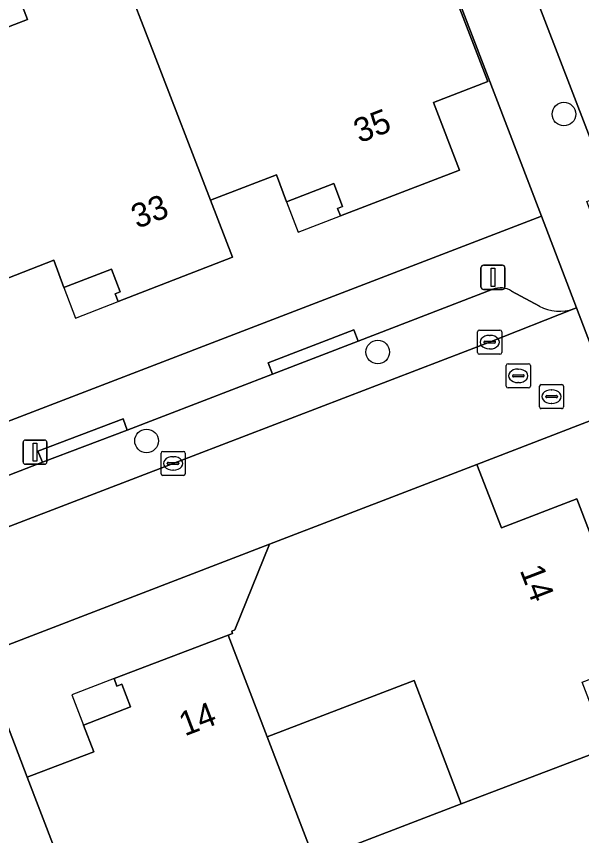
# Model space of a CAD drawing. Extents: x 159262 to 160143, y 383399 to 384319.
# Drawn here: x 159471.6 to 159495.03, y 383678.39 to 383712.34 of the extents above; entities that cross this region are included whole.
import ezdxf

# ---------------------------------------------------------------- set-up
doc = ezdxf.new("R2010")
doc.units = 0
for name, color, linetype in [('IMGEO_Boom', 7, 'Continuous'), ('IMGEO_Erf', 7, 'Continuous'), ('IMGEO_Kolk', 7, 'Continuous'), ('IMGEO_Lichtmast', 7, 'Continuous'), ('IMGEO_Pand', 7, 'Continuous'), ('IMGEO_Pand_nummerreeks', 7, 'Continuous'), ('IMGEO_Pand_overbouw', 7, 'Continuous'), ('IMGEO_Parkeervlak_open', 7, 'Continuous'), ('IMGEO_Rijbaan_lokaal_gesloten', 7, 'Continuous'), ('IMGEO_Rijbaan_lokaal_open', 7, 'Continuous'), ('IMGEO_Rioolput', 7, 'Continuous'), ('IMGEO_Voetpad_open', 7, 'Continuous')]:
    doc.layers.add(name, color=color, linetype=linetype)

msp = doc.modelspace()

# ---------------------------------------------------------------- linework, layer by layer
at = {"layer": 'IMGEO_Boom'}
for centre in [(159494.296, 383708.287), (159486.577, 383698.427), (159476.992, 383694.744)]:
    msp.add_circle(centre, 0.489, dxfattribs=at)
at = {"layer": 'IMGEO_Erf'}
for points in [[(159435.186, 383681.698), (159493.36, 383704.052), (159485.859, 383723.61)], [(159485.763, 383723.591), (159491.137, 383709.634), (159488.886, 383708.768), (159489.964, 383705.968), (159485.036, 383704.069), (159484.913, 383704.379), (159485.114, 383704.464), (159484.759, 383705.406), (159482.797, 383704.653), (159482.376, 383705.767), (159479.829, 383704.783), (159479.649, 383704.714), (159480.562, 383702.355), (159475.818, 383700.523), (159475.695, 383700.833), (159475.896, 383700.918), (159475.541, 383701.86), (159473.568, 383701.107), (159473.152, 383702.227), (159470.589, 383701.232)], [(159496.449, 383695.986), (159490.681, 383693.764), (159491.707, 383691.142), (159494.834, 383692.339), (159496.726, 383687.408)], [(159465.512, 383678.331), (159465.105, 383679.423), (159467.053, 383680.18), (159466.7, 383681.111), (159466.491, 383681.039), (159466.372, 383681.346), (159471.14, 383683.17), (159472.047, 383680.807), (159472.221, 383680.874), (159474.8, 383681.86), (159474.376, 383682.968), (159476.324, 383683.725), (159475.971, 383684.656), (159475.762, 383684.584), (159475.643, 383684.891), (159480.379, 383686.689), (159480.557, 383686.757), (159480.521, 383686.858), (159480.656, 383686.909), (159482.084, 383690.461), (159463.605, 383683.356), (159461.057, 383682.377), (159448.102, 383677.396)]]:
    msp.add_lwpolyline(points, dxfattribs=at)
for points in [[(159470, 383717.549), (159464.844, 383715.573), (159466.909, 383710.231), (159472.05, 383712.2)], [(159481.998, 383682.477), (159483.961, 383677.37), (159490.041, 383679.698), (159488.093, 383684.82)]]:
    msp.add_lwpolyline(points, close=True, dxfattribs=at)
at = {"layer": 'IMGEO_Kolk'}
for p, q in [((159490.718, 383698.41), (159490.718, 383699.262)), ((159490.793, 383699.336), (159491.645, 383699.336)), ((159491.719, 383699.262), (159491.719, 383698.41)), ((159491.206, 383699.116), (159491.231, 383699.116)), ((159490.977, 383698.83), (159490.977, 383698.842)), ((159491.415, 383698.793), (159491.017, 383698.793)), ((159491.02, 383698.879), (159491.418, 383698.879)), ((159491.461, 383698.842), (159491.461, 383698.83)), ((159491.645, 383698.336), (159490.793, 383698.336)), ((159491.229, 383698.556), (159491.204, 383698.556)), ((159477.594, 383693.384), (159477.594, 383694.236)), ((159477.669, 383694.31), (159478.521, 383694.31)), ((159478.595, 383694.236), (159478.595, 383693.384)), ((159477.853, 383693.804), (159477.853, 383693.816)), ((159477.896, 383693.853), (159478.294, 383693.853)), ((159478.082, 383694.09), (159478.107, 383694.09)), ((159478.337, 383693.816), (159478.337, 383693.804)), ((159478.291, 383693.767), (159477.893, 383693.767)), ((159478.105, 383693.53), (159478.08, 383693.53)), ((159478.521, 383693.31), (159477.669, 383693.31))]:
    msp.add_line(p, q, dxfattribs=at)
for points in [[(159490.718, 383698.41), (159490.718, 383699.262)], [(159490.793, 383699.336), (159491.645, 383699.336)], [(159491.719, 383699.262), (159491.719, 383698.41)], [(159491.645, 383698.336), (159490.793, 383698.336)], [(159477.594, 383693.384), (159477.594, 383694.236)], [(159477.669, 383694.31), (159478.521, 383694.31)], [(159478.595, 383694.236), (159478.595, 383693.384)], [(159478.521, 383693.31), (159477.669, 383693.31)]]:
    msp.add_lwpolyline(points, dxfattribs=at)
for centre, radius, start, end in [((159490.795, 383699.26), 0.0765, 91.552, 178.448), ((159490.795, 383699.26), 0.0765, 91.552, 178.448), ((159491.643, 383699.26), 0.0765, 1.552, 88.448), ((159491.643, 383699.26), 0.0765, 1.552, 88.448), ((159491.017, 383698.839), 0.0403, 85.8775, 175.7526), ((159491.014, 383698.829), 0.0366, 178.938, 274.7102), ((159491.418, 383698.836), 0.043, 264.8664, 352.4533), ((159491.422, 383698.841), 0.0386, 1.7309, 96.639), ((159490.795, 383698.412), 0.0765, 181.552, 268.448), ((159490.795, 383698.412), 0.0765, 181.552, 268.448), ((159491.643, 383698.412), 0.0765, 271.552, 358.448), ((159491.643, 383698.412), 0.0765, 271.552, 358.448), ((159477.671, 383694.234), 0.0765, 91.552, 178.448), ((159477.671, 383694.234), 0.0765, 91.552, 178.448), ((159478.519, 383694.234), 0.0765, 1.552, 88.448), ((159478.519, 383694.234), 0.0765, 1.552, 88.448), ((159477.893, 383693.813), 0.0403, 85.8775, 175.7526), ((159478.298, 383693.815), 0.0386, 1.7309, 96.639), ((159477.89, 383693.803), 0.0366, 178.938, 274.7102), ((159478.294, 383693.81), 0.043, 264.8664, 352.4533), ((159477.671, 383693.386), 0.0765, 181.552, 268.448), ((159477.671, 383693.386), 0.0765, 181.552, 268.448), ((159478.519, 383693.386), 0.0765, 271.552, 358.448), ((159478.519, 383693.386), 0.0765, 271.552, 358.448)]:
    msp.add_arc(centre, radius, start, end, dxfattribs=at)
for centre, major_axis, ratio, start_param, end_param in [((159491.205, 383698.836), (-0.387, 0.002), 0.722429, 4.712389, 7.853982), ((159491.23, 383698.836), (-0.39, 0.002), 0.717154, 1.570796, 4.712389), ((159478.081, 383693.81), (-0.387, 0.002), 0.722429, 4.712389, 7.853982), ((159478.106, 383693.81), (-0.39, 0.002), 0.717154, 1.570796, 4.712389)]:
    msp.add_ellipse(centre, major_axis=major_axis, ratio=ratio, start_param=start_param, end_param=end_param, dxfattribs=at)
at = {"layer": 'IMGEO_Lichtmast'}
for p, q in [((159490.957, 383702.021), (159491.747, 383702.021)), ((159491.747, 383702.021), (159490.957, 383702.021)), ((159490.857, 383701.121), (159490.857, 383701.921)), ((159490.857, 383701.921), (159490.857, 383701.121)), ((159491.847, 383701.921), (159491.847, 383701.121)), ((159491.847, 383701.121), (159491.847, 383701.921)), ((159491.747, 383701.021), (159490.957, 383701.021)), ((159490.957, 383701.021), (159491.747, 383701.021)), ((159471.871, 383693.876), (159471.871, 383694.676)), ((159471.871, 383694.676), (159471.871, 383693.876)), ((159471.971, 383694.776), (159472.761, 383694.776)), ((159472.761, 383694.776), (159471.971, 383694.776)), ((159472.861, 383694.676), (159472.861, 383693.876)), ((159472.861, 383693.876), (159472.861, 383694.676)), ((159472.761, 383693.776), (159471.971, 383693.776)), ((159471.971, 383693.776), (159472.761, 383693.776))]:
    msp.add_line(p, q, dxfattribs=at)
for points in [[(159491.277, 383701.896), (159491.427, 383701.896), (159491.427, 383701.146), (159491.277, 383701.146), (159491.277, 383701.896)], [(159472.291, 383694.651), (159472.441, 383694.651), (159472.441, 383693.901), (159472.291, 383693.901), (159472.291, 383694.651)]]:
    msp.add_lwpolyline(points, dxfattribs=at)
for centre, start, end in [((159490.957, 383701.921), 90, 180), ((159490.957, 383701.921), 90, 180), ((159491.747, 383701.921), 0, 90), ((159491.747, 383701.921), 360, 90), ((159490.957, 383701.121), 180, 270), ((159490.957, 383701.121), 180, 270), ((159491.747, 383701.121), 270, 0), ((159491.747, 383701.121), 270, 0), ((159471.971, 383694.676), 90, 180), ((159471.971, 383694.676), 90, 180), ((159472.761, 383694.676), 0, 90), ((159472.761, 383694.676), 360, 90), ((159471.971, 383693.876), 180, 270), ((159471.971, 383693.876), 180, 270), ((159472.761, 383693.876), 270, 0), ((159472.761, 383693.876), 270, 0)]:
    msp.add_arc(centre, 0.1, start, end, dxfattribs=at)
at = {"layer": 'IMGEO_Pand'}
for points in [[(159485.763, 383723.591), (159483.511, 383722.728), (159479.244, 383721.092), (159481.112, 383716.217), (159475.962, 383714.243), (159477.308, 383710.765), (159479.649, 383704.714), (159479.829, 383704.783), (159482.376, 383705.767), (159482.797, 383704.653), (159484.759, 383705.406), (159485.114, 383704.464), (159484.913, 383704.379), (159485.036, 383704.069), (159489.964, 383705.968), (159488.886, 383708.768), (159491.137, 383709.634)], [(159477.308, 383710.765), (159475.962, 383714.243), (159474.079, 383719.112), (159470, 383717.549), (159472.05, 383712.2), (159466.909, 383710.231), (159468.071, 383707.226), (159470.415, 383701.164), (159470.589, 383701.232), (159473.152, 383702.227), (159473.568, 383701.107), (159475.541, 383701.86), (159475.896, 383700.918), (159475.695, 383700.833), (159475.818, 383700.523), (159480.562, 383702.355), (159479.649, 383704.714)], [(159495.39, 383687.127), (159496.331, 383687.485), (159496.416, 383687.284), (159496.726, 383687.408), (159494.834, 383692.339), (159491.707, 383691.142), (159490.681, 383693.764), (159482.084, 383690.461), (159480.656, 383686.909), (159480.521, 383686.858), (159480.557, 383686.757), (159480.379, 383686.689), (159481.998, 383682.477), (159488.093, 383684.82), (159490.041, 383679.698), (159496.097, 383682.017), (159496.029, 383682.196), (159495.054, 383684.741), (159496.146, 383685.159)], [(159483.961, 383677.37), (159481.998, 383682.477), (159480.379, 383686.689), (159475.643, 383684.891), (159475.762, 383684.584), (159475.971, 383684.656), (159476.324, 383683.725), (159474.376, 383682.968), (159474.8, 383681.86), (159472.221, 383680.874), (159472.047, 383680.807), (159474.354, 383674.795), (159479.595, 383676.811), (159482.194, 383670.049), (159486.188, 383671.576), (159485.556, 383673.219)], [(159472.956, 383666.51), (159476.945, 383668.042), (159474.354, 383674.795), (159472.047, 383680.807), (159471.14, 383683.17), (159466.372, 383681.346), (159466.491, 383681.039), (159466.7, 383681.111), (159467.053, 383680.18), (159465.105, 383679.423), (159465.512, 383678.331), (159462.97, 383677.363), (159462.795, 383677.296), (159465.122, 383671.237), (159470.366, 383673.261)], [(159498.598, 383675.488), (159499.696, 383675.913), (159498.941, 383677.872), (159499.882, 383678.23), (159500, 383678.042), (159500.277, 383678.153), (159500, 383678.876), (159498.452, 383682.919), (159496.097, 383682.017), (159490.041, 383679.698), (159483.961, 383677.37), (159485.556, 383673.219), (159491.705, 383675.582), (159493.665, 383670.483), (159499.634, 383672.767), (159499.565, 383672.949)]]:
    msp.add_lwpolyline(points, close=True, dxfattribs=at)
at = {"layer": 'IMGEO_Pand_overbouw'}
for points in [[(159484.913, 383704.379), (159485.114, 383704.464), (159484.759, 383705.406), (159482.797, 383704.653), (159483.274, 383703.39), (159485.036, 383704.069)], [(159475.695, 383700.833), (159475.896, 383700.918), (159475.541, 383701.86), (159473.568, 383701.107), (159474.04, 383699.836), (159475.818, 383700.523)], [(159475.971, 383684.656), (159475.762, 383684.584), (159475.643, 383684.891), (159473.894, 383684.227), (159474.376, 383682.968), (159476.324, 383683.725)]]:
    msp.add_lwpolyline(points, close=True, dxfattribs=at)
at = {"layer": 'IMGEO_Parkeervlak_open'}
for points in [[(159491.351, 383701.026), (159485.759, 383698.879), (159482.208, 383697.516), (159476.194, 383695.194), (159472.673, 383693.859), (159467.064, 383691.7), (159463.51, 383690.342), (159457.943, 383688.206), (159454.425, 383686.856), (159452.083, 383685.953)], [(159493.276, 383700.326), (159492.122, 383700.952)], [(159449.756, 383682.936), (159452.257, 383683.88), (159462.604, 383687.862), (159478.091, 383693.809), (159491.215, 383698.835), (159494.712, 383700.222)]]:
    msp.add_lwpolyline(points, dxfattribs=at)
for centre, radius, start, end in [((159491.663, 383700.227), 0.858, 57.6811, 111.354), ((159494.11, 383701.882), 1.766, 241.7999, 289.9155)]:
    msp.add_arc(centre, radius, start, end, dxfattribs=at)
at = {"layer": 'IMGEO_Rijbaan_lokaal_gesloten'}
msp.add_lwpolyline([(159489.512, 383722.543), (159495.821, 383706.144), (159496.217, 383705.045), (159500, 383695.226), (159500.226, 383694.637), (159502.703, 383688.187), (159504.052, 383684.679), (159504.271, 383684.118), (159506.344, 383678.724), (159507.694, 383675.212), (159509.846, 383669.564), (159511.185, 383666.05), (159511.381, 383665.535), (159517.248, 383667.871)], dxfattribs=at)
at = {"layer": 'IMGEO_Rijbaan_lokaal_open'}
msp.add_lwpolyline([(159448.102, 383677.396), (159461.057, 383682.377), (159463.605, 383683.356), (159482.084, 383690.461), (159490.681, 383693.764), (159496.449, 383695.986), (159494.814, 383700.262), (159494.712, 383700.222), (159491.215, 383698.835), (159478.091, 383693.809), (159462.604, 383687.862), (159452.257, 383683.88), (159449.756, 383682.936), (159448.831, 383682.571), (159445.289, 383681.205), (159444.982, 383681.1), (159444.018, 383680.757)], dxfattribs=at)
at = {"layer": 'IMGEO_Rioolput'}
for p, q in [((159491.978, 383697.94), (159492.83, 383697.94)), ((159491.903, 383697.014), (159491.903, 383697.866)), ((159492.391, 383697.72), (159492.416, 383697.72)), ((159492.904, 383697.866), (159492.904, 383697.014)), ((159492.162, 383697.434), (159492.162, 383697.446)), ((159492.6, 383697.397), (159492.202, 383697.397)), ((159492.205, 383697.483), (159492.603, 383697.483)), ((159492.646, 383697.446), (159492.646, 383697.434)), ((159492.83, 383696.94), (159491.978, 383696.94)), ((159492.414, 383697.16), (159492.389, 383697.16)), ((159493.282, 383696.154), (159493.282, 383697.006)), ((159493.357, 383697.08), (159494.209, 383697.08)), ((159494.283, 383697.006), (159494.283, 383696.154)), ((159493.541, 383696.574), (159493.541, 383696.586)), ((159493.979, 383696.537), (159493.581, 383696.537)), ((159493.584, 383696.623), (159493.982, 383696.623)), ((159493.77, 383696.86), (159493.795, 383696.86)), ((159494.025, 383696.586), (159494.025, 383696.574)), ((159493.793, 383696.3), (159493.768, 383696.3)), ((159494.209, 383696.08), (159493.357, 383696.08))]:
    msp.add_line(p, q, dxfattribs=at)
for points in [[(159491.978, 383697.94), (159492.83, 383697.94)], [(159491.903, 383697.014), (159491.903, 383697.866)], [(159492.904, 383697.866), (159492.904, 383697.014)], [(159492.83, 383696.94), (159491.978, 383696.94)], [(159493.282, 383696.154), (159493.282, 383697.006)], [(159493.357, 383697.08), (159494.209, 383697.08)], [(159494.283, 383697.006), (159494.283, 383696.154)], [(159494.209, 383696.08), (159493.357, 383696.08)]]:
    msp.add_lwpolyline(points, dxfattribs=at)
for centre, radius, start, end in [((159491.98, 383697.864), 0.0765, 91.552, 178.448), ((159491.98, 383697.864), 0.0765, 91.552, 178.448), ((159492.828, 383697.864), 0.0765, 1.552, 88.448), ((159492.828, 383697.864), 0.0765, 1.552, 88.448), ((159492.202, 383697.443), 0.0403, 85.8775, 175.7526), ((159492.199, 383697.433), 0.0366, 178.938, 274.7102), ((159492.603, 383697.44), 0.043, 264.8664, 352.4533), ((159492.607, 383697.445), 0.0386, 1.7309, 96.639), ((159491.98, 383697.016), 0.0765, 181.552, 268.448), ((159491.98, 383697.016), 0.0765, 181.552, 268.448), ((159492.828, 383697.016), 0.0765, 271.552, 358.448), ((159492.828, 383697.016), 0.0765, 271.552, 358.448), ((159493.359, 383697.004), 0.0765, 91.552, 178.448), ((159493.359, 383697.004), 0.0765, 91.552, 178.448), ((159494.207, 383697.004), 0.0765, 1.552, 88.448), ((159494.207, 383697.004), 0.0765, 1.552, 88.448), ((159493.581, 383696.583), 0.0403, 85.8775, 175.7526), ((159493.578, 383696.573), 0.0366, 178.938, 274.7102), ((159493.982, 383696.58), 0.043, 264.8664, 352.4533), ((159493.986, 383696.585), 0.0386, 1.7309, 96.639), ((159493.359, 383696.156), 0.0765, 181.552, 268.448), ((159493.359, 383696.156), 0.0765, 181.552, 268.448), ((159494.207, 383696.156), 0.0765, 271.552, 358.448), ((159494.207, 383696.156), 0.0765, 271.552, 358.448)]:
    msp.add_arc(centre, radius, start, end, dxfattribs=at)
for centre, major_axis, ratio, start_param, end_param in [((159492.39, 383697.44), (-0.387, 0.002), 0.722429, 4.712389, 7.853982), ((159492.415, 383697.44), (-0.39, 0.002), 0.717154, 1.570796, 4.712389), ((159493.769, 383696.58), (-0.387, 0.002), 0.722429, 4.712389, 7.853982), ((159493.794, 383696.58), (-0.39, 0.002), 0.717154, 1.570796, 4.712389)]:
    msp.add_ellipse(centre, major_axis=major_axis, ratio=ratio, start_param=start_param, end_param=end_param, dxfattribs=at)
at = {"layer": 'IMGEO_Voetpad_open'}
for points in [[(159476.889, 383747.088), (159478.507, 383742.809), (159478.603, 383742.601), (159479.759, 383739.576), (159481.692, 383734.52), (159483.955, 383728.599), (159485.418, 383724.77), (159485.853, 383723.626), (159485.859, 383723.61), (159493.36, 383704.052), (159494.814, 383700.262), (159496.449, 383695.986), (159500, 383686.749), (159513.499, 383651.634)], [(159500.226, 383694.637), (159499.256, 383694.263), (159495.247, 383704.671), (159496.217, 383705.045), (159495.821, 383706.144), (159489.512, 383722.543), (159488.361, 383725.542), (159487.894, 383725.364), (159486.593, 383728.775), (159487.06, 383728.953), (159482.959, 383739.704), (159482.013, 383742.165), (159481.306, 383743.909)], [(159494.712, 383700.222), (159494.814, 383700.262), (159493.36, 383704.052), (159435.186, 383681.698), (159438.358, 383677.117), (159452.08, 383641.511), (159454.327, 383641.533), (159452.549, 383646.165), (159452.098, 383647.346), (159451.632, 383647.167), (159450.288, 383650.672), (159450.754, 383650.851), (159448.581, 383656.463), (159448.114, 383656.286), (159446.775, 383659.801), (159447.242, 383659.978), (159446.781, 383661.13), (159444.874, 383666.015), (159444.406, 383665.841), (159443.094, 383669.355), (159443.562, 383669.529), (159442.38, 383672.543), (159441.61, 383674.649), (159440.667, 383674.211)], [(159452.083, 383685.953), (159454.425, 383686.856), (159454.246, 383687.322), (159457.764, 383688.672), (159457.943, 383688.206), (159463.51, 383690.342), (159463.332, 383690.809), (159466.886, 383692.167), (159467.064, 383691.7), (159472.673, 383693.859), (159472.491, 383694.324), (159476.016, 383695.661), (159476.194, 383695.194), (159482.208, 383697.516), (159482.029, 383697.982), (159485.58, 383699.345), (159485.759, 383698.879), (159491.351, 383701.026)], [(159492.122, 383700.952), (159493.276, 383700.326)]]:
    msp.add_lwpolyline(points, dxfattribs=at)
for points in [[(159482.208, 383697.516), (159485.759, 383698.879), (159485.58, 383699.345), (159482.029, 383697.982)], [(159476.194, 383695.194), (159476.016, 383695.661), (159472.491, 383694.324), (159472.673, 383693.859)]]:
    msp.add_lwpolyline(points, close=True, dxfattribs=at)
for centre, radius, start, end in [((159491.663, 383700.227), 0.858, 57.6811, 111.354), ((159494.11, 383701.882), 1.766, 241.7999, 289.9155)]:
    msp.add_arc(centre, radius, start, end, dxfattribs=at)

# ---------------------------------------------------------------- texts
at = {"layer": 'IMGEO_Pand_nummerreeks'}
for s, rotation, p in [('35', 21.0734, (159485.822, 383707.073)), ('33', 21.1192, (159476.601, 383703.526)), ('14', 290.993, (159492.454, 383689.386)), ('14', 20.7926, (159478.576, 383682.497))]:
    msp.add_text(s, height=1, rotation=rotation, dxfattribs=at).set_placement(p)

doc.saveas('drawing.dxf')
